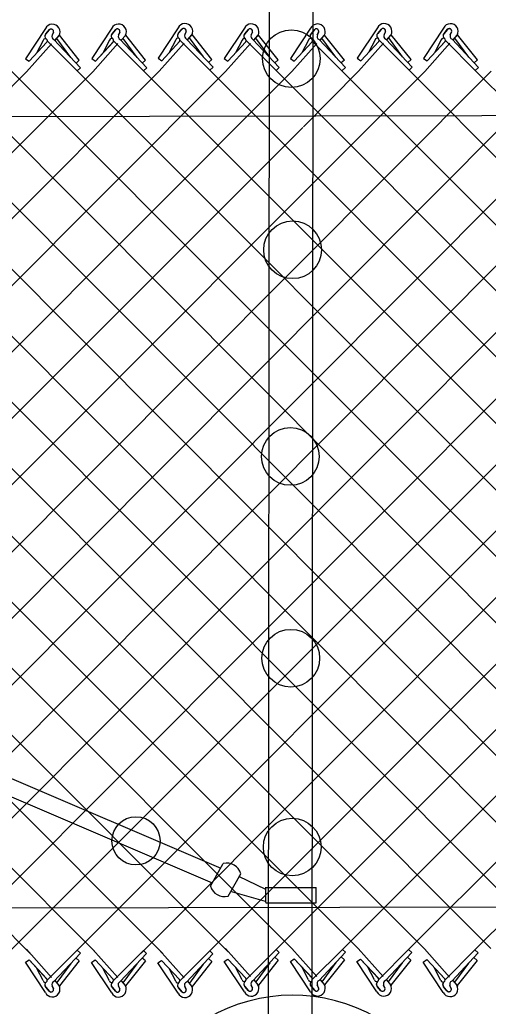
# Model space of a CAD drawing. Extents: x 0 to 1270, y 0 to 830.
# Drawn here: x 240.1 to 268.5, y 600.3 to 660.3 of the extents above; entities that cross this region are included whole.
import ezdxf

# ---------------------------------------------------------------- set-up
doc = ezdxf.new("R2010")
doc.units = 0
for name, color, linetype in [('sb_Chainlink Fence', 7, 'Continuous'), ('sb_Existing Concrete', 7, 'Continuous'), ('sb_Existing Structural Steel', 7, 'Continuous')]:
    doc.layers.add(name, color=color, linetype=linetype)

msp = doc.modelspace()

# ---------------------------------------------------------------- linework, layer by layer
at = {"layer": 'sb_Chainlink Fence'}
for p, q in [((241.637, 659.763), (240.419, 657.918)), ((241.661, 659.428), (241.884, 659.692)), ((241.863, 659.67), (241.661, 659.428)), ((245.665, 659.771), (244.446, 657.927)), ((245.688, 659.437), (245.911, 659.7)), ((245.89, 659.678), (245.688, 659.437)), ((249.696, 659.801), (248.478, 657.956)), ((249.72, 659.466), (249.942, 659.73)), ((249.922, 659.708), (249.72, 659.466)), ((253.724, 659.778), (252.506, 657.934)), ((253.748, 659.444), (253.97, 659.708)), ((253.95, 659.686), (253.748, 659.444)), ((257.751, 659.776), (256.532, 657.931)), ((257.774, 659.441), (257.997, 659.705)), ((257.976, 659.683), (257.774, 659.441)), ((261.803, 659.799), (260.585, 657.955)), ((261.827, 659.465), (262.05, 659.729)), ((262.029, 659.707), (261.827, 659.465)), ((265.83, 659.789), (264.612, 657.945)), ((265.854, 659.455), (266.076, 659.718)), ((266.056, 659.697), (265.854, 659.455)), ((242.124, 659.527), (242.042, 659.35)), ((242.043, 659.357), (242.124, 659.523)), ((242.148, 659.081), (243.761, 657.367)), ((242.216, 659.033), (242.464, 659.326)), ((242.219, 659.037), (242.465, 659.327)), ((243.174, 657.996), (242.326, 659.151)), ((242.464, 659.326), (242.482, 659.36)), ((242.482, 659.36), (242.497, 659.396)), ((243.694, 657.83), (242.488, 659.348)), ((245.526, 659.043), (245.12, 658.267)), ((246.151, 659.536), (246.07, 659.359)), ((246.07, 659.365), (246.151, 659.532)), ((246.176, 659.089), (247.788, 657.376)), ((246.243, 659.041), (246.491, 659.334)), ((246.246, 659.046), (246.492, 659.335)), ((247.202, 658.005), (246.353, 659.16)), ((246.491, 659.334), (246.509, 659.368)), ((246.509, 659.368), (246.524, 659.405)), ((247.721, 657.839), (246.515, 659.356)), ((249.557, 659.073), (249.151, 658.297)), ((249.808, 659.047), (251.622, 657.226)), ((250.183, 659.565), (250.101, 659.388)), ((250.101, 659.395), (250.182, 659.561)), ((250.207, 659.119), (251.819, 657.405)), ((250.274, 659.071), (250.522, 659.364)), ((250.278, 659.075), (250.523, 659.365)), ((251.233, 658.034), (250.384, 659.189)), ((250.522, 659.364), (250.54, 659.398)), ((250.54, 659.398), (250.556, 659.434)), ((251.752, 657.868), (250.546, 659.386)), ((253.585, 659.051), (253.18, 658.275)), ((254.211, 659.543), (254.129, 659.366)), ((254.13, 659.372), (254.211, 659.539)), ((254.235, 659.096), (255.848, 657.383)), ((254.303, 659.049), (254.55, 659.342)), ((254.306, 659.053), (254.552, 659.343)), ((255.261, 658.012), (254.413, 659.167)), ((254.55, 659.342), (254.568, 659.376)), ((254.568, 659.376), (254.584, 659.412)), ((255.781, 657.846), (254.574, 659.363)), ((257.612, 659.048), (257.206, 658.272)), ((258.237, 659.54), (258.156, 659.363)), ((258.156, 659.369), (258.237, 659.536)), ((258.262, 659.093), (259.874, 657.38)), ((258.329, 659.046), (258.577, 659.339)), ((258.332, 659.05), (258.578, 659.34)), ((259.288, 658.009), (258.439, 659.164)), ((258.577, 659.339), (258.595, 659.373)), ((258.595, 659.373), (258.61, 659.409)), ((259.807, 657.843), (258.601, 659.36)), ((261.665, 659.072), (261.259, 658.296)), ((261.915, 659.046), (263.729, 657.225)), ((262.29, 659.564), (262.208, 659.387)), ((262.209, 659.393), (262.29, 659.56)), ((262.314, 659.117), (263.927, 657.404)), ((262.382, 659.07), (262.629, 659.363)), ((262.385, 659.074), (262.631, 659.364)), ((263.34, 658.033), (262.492, 659.188)), ((262.629, 659.363), (262.648, 659.397)), ((262.648, 659.397), (262.663, 659.433)), ((263.86, 657.867), (262.653, 659.384)), ((265.691, 659.061), (265.286, 658.286)), ((266.317, 659.554), (266.235, 659.377)), ((266.235, 659.383), (266.317, 659.55)), ((266.341, 659.107), (267.954, 657.394)), ((266.409, 659.059), (266.656, 659.352)), ((266.412, 659.064), (266.657, 659.353)), ((267.367, 658.023), (266.519, 659.178)), ((266.656, 659.352), (266.674, 659.386)), ((266.674, 659.386), (266.69, 659.423)), ((267.887, 657.857), (266.68, 659.374)), ((240.491, 657.124), (242.009, 658.833)), ((240.642, 657.766), (241.727, 658.935)), ((240.642, 657.766), (241.72, 658.928)), ((241.499, 659.035), (241.093, 658.259)), ((241.75, 659.009), (243.563, 657.188)), ((244.518, 657.133), (246.036, 658.842)), ((244.669, 657.774), (245.754, 658.943)), ((244.669, 657.774), (245.747, 658.936)), ((245.777, 659.018), (247.59, 657.196)), ((248.55, 657.163), (250.067, 658.871)), ((248.7, 657.804), (249.785, 658.973)), ((248.7, 657.804), (249.778, 658.966)), ((252.578, 657.14), (254.096, 658.849)), ((252.729, 657.782), (253.814, 658.95)), ((252.729, 657.782), (253.807, 658.943)), ((253.836, 659.025), (255.65, 657.204)), ((256.604, 657.137), (258.122, 658.846)), ((256.755, 657.779), (257.84, 658.947)), ((256.755, 657.779), (257.833, 658.941)), ((257.835, 658.993), (313.075, 603.71)), ((260.657, 657.161), (262.175, 658.87)), ((260.808, 657.803), (261.893, 658.971)), ((260.808, 657.803), (261.886, 658.964)), ((264.684, 657.151), (266.201, 658.86)), ((264.835, 657.792), (265.92, 658.961)), ((264.835, 657.792), (265.913, 658.954)), ((265.942, 659.036), (267.756, 657.214)), ((240.419, 657.918), (240.642, 657.766)), ((244.446, 657.927), (244.669, 657.774)), ((248.478, 657.956), (248.7, 657.804)), ((251.752, 657.868), (251.554, 657.689)), ((252.506, 657.934), (252.729, 657.782)), ((255.781, 657.846), (255.583, 657.667)), ((256.532, 657.931), (256.755, 657.779)), ((259.807, 657.843), (259.609, 657.664)), ((260.585, 657.955), (260.808, 657.803)), ((263.86, 657.867), (263.662, 657.688)), ((264.612, 657.945), (264.835, 657.792)), ((267.887, 657.857), (267.689, 657.677)), ((215.407, 657.243), (268.691, 603.832)), ((223.461, 657.242), (276.737, 603.776)), ((227.492, 657.271), (280.763, 603.786)), ((231.52, 657.249), (284.79, 603.778)), ((235.547, 657.246), (288.822, 603.748)), ((243.694, 657.83), (243.496, 657.651)), ((243.761, 657.367), (243.563, 657.188)), ((247.721, 657.839), (247.523, 657.659)), ((247.788, 657.376), (247.59, 657.196)), ((251.819, 657.405), (251.622, 657.226)), ((255.848, 657.383), (255.65, 657.204)), ((259.874, 657.38), (259.676, 657.201)), ((263.927, 657.404), (263.729, 657.225)), ((267.954, 657.394), (267.756, 657.214)), ((187.072, 603.71), (240.491, 657.124)), ((187.135, 657.147), (240.734, 603.507)), ((191.081, 603.64), (244.518, 657.133)), ((191.154, 657.205), (244.625, 603.675)), ((195.15, 603.699), (248.55, 657.163)), ((195.18, 657.195), (248.767, 603.525)), ((199.187, 603.695), (252.578, 657.14)), ((199.207, 657.203), (252.744, 603.628)), ((203.169, 603.62), (256.604, 657.137)), ((203.239, 657.233), (256.605, 603.847)), ((207.267, 657.21), (260.632, 603.839)), ((211.239, 603.672), (264.684, 657.151)), ((211.294, 657.208), (264.663, 603.809)), ((215.262, 603.537), (268.711, 657.159)), ((219.388, 603.619), (272.742, 657.189)), ((219.434, 657.233), (272.718, 603.835)), ((223.326, 603.542), (276.771, 657.167)), ((227.477, 603.62), (280.797, 657.164)), ((231.444, 603.59), (284.843, 657.165)), ((235.271, 603.397), (288.87, 657.155)), ((239.296, 603.486), (292.897, 657.163)), ((239.536, 657.198), (292.85, 603.771)), ((243.527, 603.696), (296.928, 657.193)), ((243.563, 657.188), (296.987, 603.663)), ((247.459, 603.563), (300.957, 657.171)), ((247.59, 657.196), (300.99, 603.738)), ((251.553, 603.617), (304.983, 657.168)), ((251.622, 657.226), (305.017, 603.748)), ((255.64, 603.753), (309.005, 657.186)), ((255.65, 657.204), (309.044, 603.739)), ((257.313, 653.789), (260.657, 657.161)), ((259.676, 657.201), (259.676, 657.201)), ((259.677, 603.784), (313.033, 657.163)), ((263.704, 603.776), (317.06, 657.161)), ((263.729, 657.225), (317.103, 603.732)), ((267.735, 603.746), (321.106, 657.162)), ((267.756, 657.214), (321.13, 603.735)), ((207.177, 603.613), (257.274, 653.75)), ((240.487, 603.793), (242.005, 602.084)), ((241.746, 601.908), (243.559, 603.73)), ((242.145, 601.837), (243.757, 603.55)), ((243.757, 603.55), (243.559, 603.73)), ((244.515, 603.785), (246.032, 602.076)), ((245.773, 601.9), (247.587, 603.721)), ((246.172, 601.829), (247.784, 603.542)), ((247.784, 603.542), (247.587, 603.721)), ((248.546, 603.755), (250.063, 602.046)), ((249.804, 601.87), (251.618, 603.692)), ((250.203, 601.799), (251.816, 603.512)), ((251.816, 603.512), (251.618, 603.692)), ((252.578, 603.837), (254.096, 602.128)), ((253.836, 601.952), (255.65, 603.774)), ((254.235, 601.881), (255.848, 603.594)), ((255.781, 603.131), (255.583, 603.311)), ((255.848, 603.594), (255.65, 603.774)), ((256.605, 603.847), (258.122, 602.139)), ((257.863, 601.963), (259.677, 603.784)), ((258.262, 601.891), (259.874, 603.605)), ((259.807, 603.142), (259.609, 603.321)), ((259.874, 603.605), (259.677, 603.784)), ((260.632, 603.839), (262.149, 602.13)), ((261.89, 601.954), (263.704, 603.776)), ((262.289, 601.883), (263.902, 603.596)), ((263.834, 603.133), (263.637, 603.313)), ((263.902, 603.596), (263.704, 603.776)), ((264.663, 603.809), (266.181, 602.1)), ((265.921, 601.924), (267.735, 603.746)), ((266.32, 601.853), (267.933, 603.566)), ((267.866, 603.103), (267.668, 603.283)), ((267.933, 603.566), (267.735, 603.746)), ((240.415, 602.999), (240.638, 603.152)), ((241.634, 601.155), (240.415, 602.999)), ((240.638, 603.152), (241.716, 601.99)), ((240.638, 603.152), (241.723, 601.983)), ((243.171, 602.921), (242.322, 601.766)), ((243.69, 603.087), (242.484, 601.57)), ((243.69, 603.087), (243.492, 603.267)), ((244.443, 602.991), (244.665, 603.143)), ((245.661, 601.147), (244.443, 602.991)), ((244.665, 603.143), (245.743, 601.982)), ((244.665, 603.143), (245.75, 601.975)), ((247.198, 602.913), (246.349, 601.758)), ((247.717, 603.079), (246.511, 601.562)), ((247.717, 603.079), (247.519, 603.258)), ((248.474, 602.961), (248.697, 603.114)), ((249.692, 601.117), (248.474, 602.961)), ((248.697, 603.114), (249.775, 601.952)), ((248.697, 603.114), (249.782, 601.945)), ((251.229, 602.883), (250.38, 601.728)), ((251.748, 603.049), (250.542, 601.532)), ((251.748, 603.049), (251.551, 603.229)), ((252.506, 603.043), (252.729, 603.196)), ((253.724, 601.199), (252.506, 603.043)), ((252.729, 603.196), (253.807, 602.034)), ((252.729, 603.196), (253.814, 602.027)), ((253.585, 601.927), (253.18, 602.702)), ((255.261, 602.965), (254.413, 601.81)), ((255.781, 603.131), (254.574, 601.614)), ((256.533, 603.054), (256.756, 603.206)), ((257.751, 601.209), (256.533, 603.054)), ((256.756, 603.206), (257.834, 602.044)), ((256.756, 603.206), (257.84, 602.037)), ((257.612, 601.937), (257.206, 602.713)), ((259.288, 602.976), (258.439, 601.821)), ((259.807, 603.142), (258.601, 601.624)), ((260.56, 603.045), (260.783, 603.198)), ((261.778, 601.201), (260.56, 603.045)), ((260.783, 603.198), (261.861, 602.036)), ((260.783, 603.198), (261.868, 602.029)), ((261.639, 601.929), (261.233, 602.704)), ((263.315, 602.967), (262.466, 601.812)), ((263.834, 603.133), (262.628, 601.616)), ((264.591, 603.016), (264.814, 603.168)), ((265.809, 601.171), (264.591, 603.016)), ((264.814, 603.168), (265.892, 602.006)), ((264.814, 603.168), (265.899, 601.999)), ((265.67, 601.899), (265.265, 602.675)), ((267.346, 602.937), (266.498, 601.782)), ((267.866, 603.103), (266.659, 601.586)), ((241.495, 601.883), (241.089, 602.658)), ((245.522, 601.874), (245.116, 602.65)), ((249.553, 601.845), (249.147, 602.62)), ((241.859, 601.247), (241.657, 601.489)), ((241.657, 601.489), (241.88, 601.226)), ((242.12, 601.39), (242.039, 601.567)), ((242.039, 601.561), (242.12, 601.394)), ((242.212, 601.885), (242.46, 601.592)), ((242.215, 601.88), (242.461, 601.591)), ((242.46, 601.592), (242.478, 601.558)), ((242.478, 601.558), (242.493, 601.521)), ((245.887, 601.239), (245.685, 601.481)), ((245.685, 601.481), (245.907, 601.217)), ((246.148, 601.382), (246.066, 601.559)), ((246.066, 601.553), (246.147, 601.386)), ((246.239, 601.876), (246.487, 601.583)), ((246.243, 601.872), (246.488, 601.582)), ((246.487, 601.583), (246.505, 601.549)), ((246.505, 601.549), (246.521, 601.513)), ((250.179, 601.352), (250.097, 601.529)), ((250.097, 601.523), (250.179, 601.356)), ((250.271, 601.847), (250.518, 601.554)), ((250.274, 601.842), (250.519, 601.553)), ((250.518, 601.554), (250.536, 601.52)), ((250.536, 601.52), (250.552, 601.483)), ((253.95, 601.291), (253.748, 601.533)), ((253.748, 601.533), (253.97, 601.27)), ((254.211, 601.434), (254.129, 601.611)), ((254.129, 601.605), (254.211, 601.438)), ((254.303, 601.929), (254.55, 601.636)), ((254.306, 601.924), (254.551, 601.635)), ((254.55, 601.636), (254.568, 601.602)), ((254.568, 601.602), (254.584, 601.565)), ((257.977, 601.302), (257.775, 601.544)), ((257.775, 601.544), (257.997, 601.28)), ((258.238, 601.444), (258.156, 601.622)), ((258.156, 601.615), (258.237, 601.448)), ((258.329, 601.939), (258.577, 601.646)), ((258.333, 601.935), (258.578, 601.645)), ((258.577, 601.646), (258.595, 601.612)), ((258.595, 601.612), (258.611, 601.575)), ((262.004, 601.293), (261.802, 601.535)), ((261.802, 601.535), (262.024, 601.272)), ((262.265, 601.436), (262.183, 601.613)), ((262.183, 601.607), (262.265, 601.44)), ((262.356, 601.931), (262.604, 601.638)), ((262.36, 601.926), (262.605, 601.637)), ((262.604, 601.638), (262.622, 601.604)), ((262.622, 601.604), (262.638, 601.567)), ((266.035, 601.264), (265.833, 601.505)), ((265.833, 601.505), (266.056, 601.242)), ((266.296, 601.406), (266.214, 601.583)), ((266.215, 601.577), (266.296, 601.41)), ((266.388, 601.901), (266.635, 601.608)), ((266.391, 601.896), (266.637, 601.607)), ((266.635, 601.608), (266.654, 601.574)), ((266.654, 601.574), (266.669, 601.537)), ((249.918, 601.209), (249.716, 601.451)), ((249.716, 601.451), (249.938, 601.188))]:
    msp.add_line(p, q, dxfattribs=at)
msp.add_circle((247.139, 610.38), 1.465, dxfattribs=at)
for centre, radius, start, end in [((242.057, 659.555), 0.468, 330.77313, 153.67978), ((241.98, 659.573), 0.152, 342.51476, 140.13681), ((241.98, 659.574), 0.152, 340.73436, 129.2174), ((246.084, 659.564), 0.468, 330.77313, 153.67978), ((246.007, 659.581), 0.152, 342.51476, 140.13681), ((246.007, 659.582), 0.152, 340.73436, 129.2174), ((250.115, 659.593), 0.468, 330.77313, 153.67978), ((250.038, 659.611), 0.152, 342.51476, 140.13681), ((250.039, 659.612), 0.152, 340.73436, 129.2174), ((254.143, 659.571), 0.468, 330.77313, 153.67978), ((254.066, 659.589), 0.152, 342.51476, 140.13681), ((254.067, 659.589), 0.152, 340.73436, 129.2174), ((258.17, 659.568), 0.468, 330.77313, 153.67978), ((258.093, 659.586), 0.152, 342.51476, 140.13681), ((258.093, 659.587), 0.152, 340.73436, 129.2174), ((262.223, 659.592), 0.468, 330.77313, 153.67978), ((262.146, 659.61), 0.152, 342.51476, 140.13681), ((262.146, 659.61), 0.152, 340.73436, 129.2174), ((266.249, 659.582), 0.468, 330.77313, 153.67978), ((266.172, 659.6), 0.152, 342.51476, 140.13681), ((266.173, 659.6), 0.152, 340.73436, 129.2174), ((241.625, 659.013), 0.128, 319.02146, 170.06956), ((241.791, 659.287), 0.192, 140.20166, 233.00525), ((241.796, 659.287), 0.195, 133.66719, 232.23436), ((242.236, 659.271), 0.209, 156.48328, 245.15783), ((245.652, 659.021), 0.128, 319.02146, 170.06956), ((245.818, 659.295), 0.192, 140.20166, 233.00525), ((245.823, 659.295), 0.195, 133.66719, 232.23436), ((246.263, 659.279), 0.209, 156.48328, 245.15783), ((249.683, 659.051), 0.128, 319.02146, 170.06956), ((249.849, 659.325), 0.192, 140.20166, 233.00525), ((249.855, 659.325), 0.195, 133.66719, 232.23436), ((250.295, 659.309), 0.209, 156.48328, 245.15783), ((253.711, 659.029), 0.128, 319.02146, 170.06956), ((253.878, 659.302), 0.192, 140.20166, 233.00525), ((253.883, 659.303), 0.195, 133.66719, 232.23436), ((254.323, 659.286), 0.209, 156.48328, 245.15783), ((257.738, 659.026), 0.128, 319.02146, 170.06956), ((257.904, 659.3), 0.192, 140.20166, 233.00525), ((257.909, 659.3), 0.195, 133.66719, 232.23436), ((258.35, 659.283), 0.209, 156.48328, 245.15783), ((261.791, 659.05), 0.128, 319.02146, 170.06956), ((261.957, 659.323), 0.192, 140.20166, 233.00525), ((261.962, 659.324), 0.195, 133.66719, 232.23436), ((262.402, 659.307), 0.209, 156.48328, 245.15783), ((265.817, 659.039), 0.128, 319.02146, 170.06956), ((265.984, 659.313), 0.192, 140.20166, 233.00525), ((265.989, 659.313), 0.195, 133.66719, 232.23436), ((266.429, 659.297), 0.209, 156.48328, 245.15783), ((241.621, 601.905), 0.128, 189.93044, 40.97854), ((241.787, 601.631), 0.192, 126.99475, 219.79834), ((241.792, 601.631), 0.195, 127.76564, 226.33281), ((242.053, 601.362), 0.468, 206.32022, 29.22687), ((242.233, 601.647), 0.209, 114.84217, 203.51672), ((245.648, 601.896), 0.128, 189.93044, 40.97854), ((245.814, 601.623), 0.192, 126.99475, 219.79834), ((245.82, 601.622), 0.195, 127.76564, 226.33281), ((246.08, 601.354), 0.468, 206.32022, 29.22687), ((246.26, 601.639), 0.209, 114.84217, 203.51672), ((249.679, 601.867), 0.128, 189.93044, 40.97854), ((249.845, 601.593), 0.192, 126.99475, 219.79834), ((249.851, 601.593), 0.195, 127.76564, 226.33281), ((250.111, 601.324), 0.468, 206.32022, 29.22687), ((250.291, 601.609), 0.209, 114.84217, 203.51672), ((253.711, 601.949), 0.128, 189.93044, 40.97854), ((253.878, 601.675), 0.192, 126.99475, 219.79834), ((253.883, 601.675), 0.195, 127.76564, 226.33281), ((254.143, 601.406), 0.468, 206.32022, 29.22687), ((254.323, 601.691), 0.209, 114.84217, 203.51672), ((257.738, 601.959), 0.128, 189.93044, 40.97854), ((257.904, 601.685), 0.192, 126.99475, 219.79834), ((257.91, 601.685), 0.195, 127.76564, 226.33281), ((258.17, 601.417), 0.468, 206.32022, 29.22687), ((258.35, 601.701), 0.209, 114.84217, 203.51672), ((261.765, 601.951), 0.128, 189.93044, 40.97854), ((261.931, 601.677), 0.192, 126.99475, 219.79834), ((261.937, 601.677), 0.195, 127.76564, 226.33281), ((262.197, 601.408), 0.468, 206.32022, 29.22687), ((262.377, 601.693), 0.209, 114.84217, 203.51672), ((265.796, 601.921), 0.128, 189.93044, 40.97854), ((265.963, 601.647), 0.192, 126.99475, 219.79834), ((265.968, 601.647), 0.195, 127.76564, 226.33281), ((266.228, 601.378), 0.468, 206.32022, 29.22687), ((266.408, 601.663), 0.209, 114.84217, 203.51672), ((241.976, 601.345), 0.152, 219.86319, 17.48524), ((241.976, 601.344), 0.152, 230.7826, 19.26564), ((246.003, 601.336), 0.152, 219.86319, 17.48524), ((246.004, 601.336), 0.152, 230.7826, 19.26564), ((250.034, 601.307), 0.152, 219.86319, 17.48524), ((250.035, 601.306), 0.152, 230.7826, 19.26564), ((254.066, 601.389), 0.152, 219.86319, 17.48524), ((254.067, 601.388), 0.152, 230.7826, 19.26564), ((258.093, 601.399), 0.152, 219.86319, 17.48524), ((258.094, 601.398), 0.152, 230.7826, 19.26564), ((262.12, 601.391), 0.152, 219.86319, 17.48524), ((262.121, 601.39), 0.152, 230.7826, 19.26564), ((266.151, 601.361), 0.152, 219.86319, 17.48524), ((266.152, 601.36), 0.152, 230.7826, 19.26564)]:
    msp.add_arc(centre, radius, start, end, dxfattribs=at)
at = {"layer": 'sb_Existing Concrete'}
msp.add_arc((256.657, 590.696), 10.298, 60.34658, 120.08119, dxfattribs=at)
at = {"layer": 'sb_Existing Structural Steel'}
for p, q in [((255.199, 599.645), (255.241, 660.872)), ((257.843, 599.667), (257.9, 660.888)), ((163.726, 646.567), (252.298, 608.724)), ((163.43, 645.677), (251.763, 607.832)), ((251.659, 607.632), (252.443, 609)), ((252.733, 607.017), (253.516, 608.385)), ((255.024, 607.423), (253.391, 608.213)), ((255.019, 606.635), (255.019, 607.557)), ((255.019, 607.543), (258.095, 607.543)), ((258.095, 606.621), (258.095, 607.544)), ((255.015, 606.702), (252.89, 607.309)), ((65.549, 606.032), (405.109, 606.595)), ((255.019, 606.621), (258.095, 606.621))]:
    msp.add_line(p, q, dxfattribs=at)
msp.add_lwpolyline([(409.513, 654.731), (157.061, 654.221)], dxfattribs=at)
for centre in [(256.578, 657.93), (256.652, 646.307), (256.518, 633.745), (256.546, 621.484), (256.63, 610.002)]:
    msp.add_circle(centre, 1.752, dxfattribs=at)
for centre, start, end in [((252.654, 608.125), 16.79989, 103.57128), ((252.521, 607.893), 196.79988, 283.57128)]:
    msp.add_arc(centre, 0.901, start, end, dxfattribs=at)

doc.saveas('drawing.dxf')
